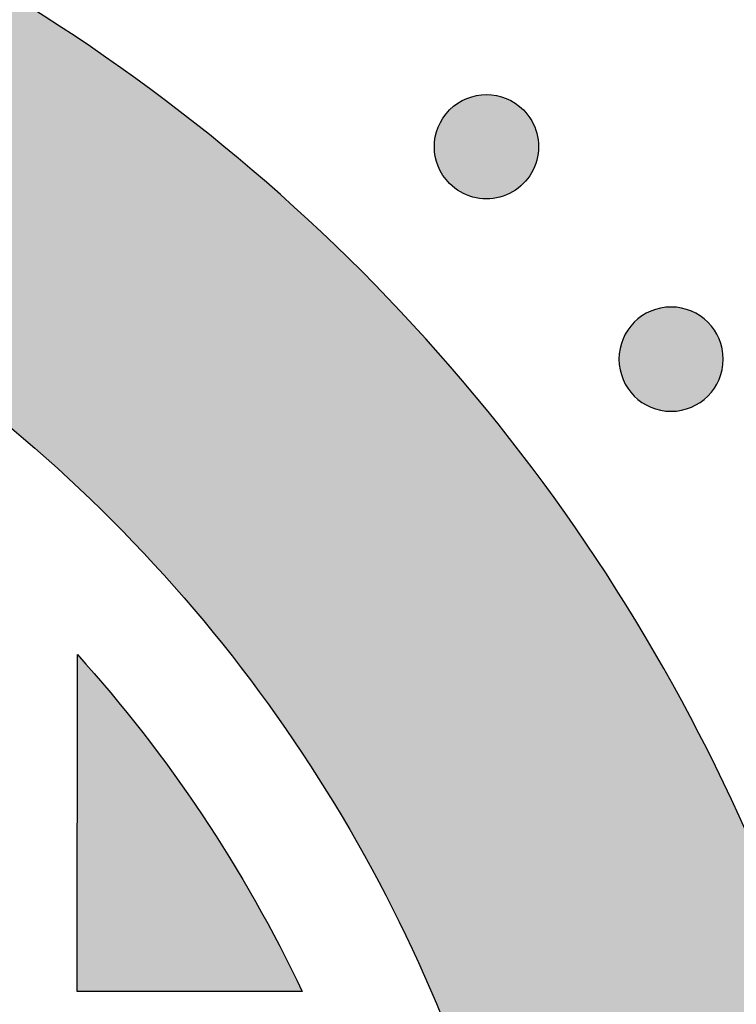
# Model space of a CAD drawing. Header units: millimetres. Extents: x -3873 to -97, y 912 to 4165.
# Tile 337 of 725: x -3179 to -3155, y 1594 to 1627. Entities that reach past the tile are written whole.
import ezdxf

# ---------------------------------------------------------------- set-up
doc = ezdxf.new("R2010")
doc.units = ezdxf.units.MM
doc.layers.add('pattern', color=7, linetype='Continuous', true_color=0x000000)

msp = doc.modelspace()

# ---------------------------------------------------------------- hatches: boundary and pattern name
at = {"layer": 'pattern'}
for points in [[(-3255.521, 1629.604), (-3261.289, 1614.584), (-3247.057, 1620.137), (-3244.548, 1621.069), (-3242.001, 1621.923), (-3239.418, 1622.695), (-3236.805, 1623.385), (-3234.165, 1623.99), (-3231.503, 1624.51), (-3228.821, 1624.942), (-3226.126, 1625.285), (-3223.421, 1625.54), (-3220.71, 1625.706), (-3217.998, 1625.783), (-3215.29, 1625.771), (-3212.589, 1625.67), (-3209.9, 1625.482), (-3207.228, 1625.207), (-3204.575, 1624.847), (-3203.581, 1624.685), (-3202.588, 1624.504), (-3201.595, 1624.303), (-3200.604, 1624.081), (-3199.615, 1623.84), (-3198.63, 1623.578), (-3197.647, 1623.297), (-3196.669, 1622.995), (-3195.695, 1622.674), (-3194.726, 1622.332), (-3193.764, 1621.971), (-3192.807, 1621.591), (-3191.858, 1621.191), (-3190.917, 1620.772), (-3189.983, 1620.334), (-3189.059, 1619.877), (-3188.143, 1619.402), (-3187.238, 1618.909), (-3186.343, 1618.398), (-3185.459, 1617.87), (-3184.586, 1617.324), (-3183.725, 1616.762), (-3182.877, 1616.183), (-3182.042, 1615.588), (-3181.219, 1614.978), (-3180.411, 1614.353), (-3179.617, 1613.713), (-3178.837, 1613.059), (-3178.072, 1612.391), (-3177.322, 1611.71), (-3176.588, 1611.017), (-3175.87, 1610.311), (-3175.165, 1609.591), (-3174.473, 1608.856), (-3173.794, 1608.105), (-3173.127, 1607.339), (-3172.475, 1606.558), (-3171.836, 1605.762), (-3171.213, 1604.952), (-3170.604, 1604.129), (-3170.011, 1603.292), (-3169.434, 1602.443), (-3168.873, 1601.581), (-3168.329, 1600.708), (-3167.802, 1599.823), (-3167.293, 1598.927), (-3166.802, 1598.02), (-3166.328, 1597.104), (-3165.874, 1596.178), (-3165.437, 1595.244), (-3165.02, 1594.302), (-3164.622, 1593.352), (-3164.243, 1592.395), (-3163.884, 1591.432), (-3163.545, 1590.462), (-3163.225, 1589.488), (-3162.925, 1588.509), (-3162.646, 1587.526), (-3162.386, 1586.54), (-3162.147, 1585.55), (-3161.927, 1584.559), (-3161.728, 1583.566), (-3161.548, 1582.572), (-3161.389, 1581.578), (-3161.034, 1578.925), (-3160.764, 1576.252), (-3160.581, 1573.562), (-3160.485, 1570.861), (-3160.478, 1568.153), (-3160.56, 1565.441), (-3160.731, 1562.731), (-3160.991, 1560.026), (-3161.34, 1557.331), (-3161.777, 1554.651), (-3162.301, 1551.989), (-3162.912, 1549.351), (-3163.607, 1546.739), (-3164.384, 1544.158), (-3165.243, 1541.612), (-3166.18, 1539.105), (-3171.759, 1524.883), (-3156.729, 1530.623), (-3156.062, 1532.149), (-3155.421, 1533.69), (-3154.805, 1535.246), (-3154.216, 1536.816), (-3153.654, 1538.399), (-3153.118, 1539.994), (-3152.611, 1541.601), (-3152.132, 1543.219), (-3151.681, 1544.848), (-3151.259, 1546.486), (-3150.865, 1548.134), (-3150.501, 1549.789), (-3150.167, 1551.452), (-3149.862, 1553.121), (-3149.587, 1554.796), (-3149.342, 1556.475), (-3149.127, 1558.159), (-3148.943, 1559.847), (-3148.789, 1561.536), (-3148.665, 1563.228), (-3148.571, 1564.92), (-3148.508, 1566.612), (-3148.476, 1568.304), (-3148.473, 1569.994), (-3148.501, 1571.681), (-3148.558, 1573.366), (-3148.646, 1575.046), (-3148.763, 1576.722), (-3148.909, 1578.392), (-3149.085, 1580.056), (-3149.289, 1581.713), (-3149.522, 1583.362), (-3149.719, 1584.588), (-3149.94, 1585.813), (-3150.186, 1587.037), (-3150.456, 1588.26), (-3150.752, 1589.479), (-3151.072, 1590.695), (-3151.417, 1591.907), (-3151.786, 1593.115), (-3152.18, 1594.316), (-3152.599, 1595.511), (-3153.042, 1596.699), (-3153.509, 1597.879), (-3153.999, 1599.05), (-3154.514, 1600.212), (-3155.052, 1601.364), (-3155.612, 1602.505), (-3156.196, 1603.634), (-3156.802, 1604.752), (-3157.43, 1605.856), (-3158.079, 1606.948), (-3158.75, 1608.025), (-3159.441, 1609.088), (-3160.153, 1610.135), (-3160.884, 1611.166), (-3161.635, 1612.181), (-3162.404, 1613.18), (-3163.191, 1614.16), (-3163.995, 1615.123), (-3164.817, 1616.068), (-3165.655, 1616.994), (-3166.508, 1617.901), (-3167.376, 1618.788), (-3168.262, 1619.658), (-3169.167, 1620.513), (-3170.092, 1621.353), (-3171.035, 1622.176), (-3171.996, 1622.983), (-3172.976, 1623.772), (-3173.972, 1624.543), (-3174.986, 1625.295), (-3176.016, 1626.028), (-3177.062, 1626.742), (-3178.123, 1627.435), (-3179.199, 1628.108), (-3180.289, 1628.759), (-3181.393, 1629.389), (-3182.509, 1629.997), (-3183.637, 1630.583), (-3184.777, 1631.146), (-3185.928, 1631.686), (-3187.089, 1632.203), (-3188.26, 1632.696), (-3189.439, 1633.165), (-3190.625, 1633.61), (-3191.82, 1634.031), (-3193.02, 1634.427), (-3194.227, 1634.799), (-3195.438, 1635.146), (-3196.654, 1635.469), (-3197.873, 1635.766), (-3199.094, 1636.039), (-3200.318, 1636.287), (-3201.543, 1636.511), (-3202.769, 1636.71), (-3204.417, 1636.946), (-3206.074, 1637.154), (-3207.737, 1637.333), (-3209.407, 1637.482), (-3211.083, 1637.602), (-3212.763, 1637.693), (-3214.447, 1637.754), (-3216.135, 1637.785), (-3217.825, 1637.785), (-3219.516, 1637.756), (-3221.209, 1637.696), (-3222.901, 1637.606), (-3224.593, 1637.485), (-3226.283, 1637.334), (-3227.97, 1637.153), (-3229.655, 1636.941), (-3231.335, 1636.7), (-3233.01, 1636.428), (-3234.68, 1636.126), (-3236.343, 1635.795), (-3237.999, 1635.434), (-3239.647, 1635.044), (-3241.286, 1634.625), (-3242.916, 1634.177), (-3244.535, 1633.701), (-3246.143, 1633.196), (-3247.74, 1632.664), (-3249.324, 1632.105), (-3250.894, 1631.519), (-3252.451, 1630.906), (-3253.994, 1630.268)], [(-3164.385, 1621.774), (-3164.413, 1621.802), (-3164.44, 1621.831), (-3164.467, 1621.861), (-3164.493, 1621.891), (-3164.518, 1621.923), (-3164.544, 1621.956), (-3164.568, 1621.989), (-3164.592, 1622.023), (-3164.616, 1622.058), (-3164.638, 1622.094), (-3164.66, 1622.13), (-3164.682, 1622.167), (-3164.702, 1622.205), (-3164.722, 1622.244), (-3164.74, 1622.284), (-3164.758, 1622.324), (-3164.775, 1622.364), (-3164.791, 1622.406), (-3164.806, 1622.448), (-3164.821, 1622.49), (-3164.834, 1622.533), (-3164.846, 1622.577), (-3164.856, 1622.621), (-3164.866, 1622.665), (-3164.875, 1622.71), (-3164.883, 1622.754), (-3164.889, 1622.8), (-3164.894, 1622.845), (-3164.898, 1622.891), (-3164.901, 1622.937), (-3164.903, 1622.982), (-3164.904, 1623.028), (-3164.903, 1623.074), (-3164.901, 1623.12), (-3164.898, 1623.166), (-3164.894, 1623.212), (-3164.889, 1623.257), (-3164.882, 1623.302), (-3164.874, 1623.347), (-3164.866, 1623.392), (-3164.856, 1623.436), (-3164.845, 1623.48), (-3164.833, 1623.523), (-3164.819, 1623.566), (-3164.805, 1623.609), (-3164.79, 1623.651), (-3164.774, 1623.692), (-3164.757, 1623.733), (-3164.739, 1623.773), (-3164.72, 1623.812), (-3164.7, 1623.851), (-3164.68, 1623.889), (-3164.659, 1623.926), (-3164.637, 1623.963), (-3164.614, 1623.998), (-3164.59, 1624.033), (-3164.566, 1624.067), (-3164.542, 1624.1), (-3164.516, 1624.133), (-3164.491, 1624.164), (-3164.464, 1624.195), (-3164.438, 1624.225), (-3164.41, 1624.254), (-3164.383, 1624.282), (-3164.355, 1624.31), (-3164.326, 1624.337), (-3164.296, 1624.363), (-3164.265, 1624.39), (-3164.233, 1624.415), (-3164.201, 1624.441), (-3164.168, 1624.465), (-3164.133, 1624.489), (-3164.099, 1624.513), (-3164.063, 1624.535), (-3164.026, 1624.557), (-3163.989, 1624.578), (-3163.951, 1624.599), (-3163.912, 1624.619), (-3163.873, 1624.637), (-3163.833, 1624.655), (-3163.792, 1624.672), (-3163.751, 1624.688), (-3163.709, 1624.703), (-3163.666, 1624.717), (-3163.623, 1624.73), (-3163.58, 1624.742), (-3163.536, 1624.753), (-3163.492, 1624.763), (-3163.447, 1624.772), (-3163.402, 1624.779), (-3163.357, 1624.786), (-3163.311, 1624.791), (-3163.266, 1624.795), (-3163.22, 1624.798), (-3163.174, 1624.8), (-3163.128, 1624.8), (-3163.082, 1624.8), (-3163.036, 1624.798), (-3162.991, 1624.795), (-3162.945, 1624.791), (-3162.899, 1624.785), (-3162.854, 1624.779), (-3162.809, 1624.771), (-3162.765, 1624.762), (-3162.72, 1624.753), (-3162.677, 1624.742), (-3162.633, 1624.729), (-3162.59, 1624.716), (-3162.548, 1624.702), (-3162.506, 1624.687), (-3162.464, 1624.671), (-3162.424, 1624.654), (-3162.384, 1624.636), (-3162.344, 1624.617), (-3162.306, 1624.597), (-3162.268, 1624.577), (-3162.23, 1624.555), (-3162.194, 1624.533), (-3162.158, 1624.511), (-3162.123, 1624.487), (-3162.089, 1624.463), (-3162.056, 1624.438), (-3162.024, 1624.413), (-3161.992, 1624.387), (-3161.961, 1624.361), (-3161.931, 1624.334), (-3161.902, 1624.307), (-3161.874, 1624.28), (-3161.847, 1624.252), (-3161.82, 1624.223), (-3161.793, 1624.193), (-3161.767, 1624.162), (-3161.741, 1624.13), (-3161.716, 1624.098), (-3161.691, 1624.064), (-3161.667, 1624.03), (-3161.644, 1623.995), (-3161.621, 1623.96), (-3161.599, 1623.923), (-3161.578, 1623.886), (-3161.558, 1623.848), (-3161.538, 1623.809), (-3161.519, 1623.77), (-3161.501, 1623.73), (-3161.484, 1623.689), (-3161.468, 1623.648), (-3161.453, 1623.606), (-3161.439, 1623.563), (-3161.426, 1623.52), (-3161.414, 1623.477), (-3161.403, 1623.433), (-3161.393, 1623.388), (-3161.385, 1623.344), (-3161.377, 1623.299), (-3161.371, 1623.254), (-3161.365, 1623.208), (-3161.361, 1623.163), (-3161.358, 1623.117), (-3161.357, 1623.071), (-3161.356, 1623.025), (-3161.357, 1622.979), (-3161.358, 1622.933), (-3161.362, 1622.887), (-3161.366, 1622.842), (-3161.371, 1622.796), (-3161.378, 1622.751), (-3161.385, 1622.706), (-3161.394, 1622.662), (-3161.404, 1622.617), (-3161.415, 1622.573), (-3161.427, 1622.53), (-3161.44, 1622.487), (-3161.454, 1622.445), (-3161.469, 1622.403), (-3161.486, 1622.361), (-3161.503, 1622.321), (-3161.521, 1622.281), (-3161.539, 1622.241), (-3161.559, 1622.202), (-3161.58, 1622.164), (-3161.601, 1622.127), (-3161.623, 1622.091), (-3161.646, 1622.055), (-3161.669, 1622.02), (-3161.693, 1621.986), (-3161.718, 1621.953), (-3161.743, 1621.92), (-3161.769, 1621.889), (-3161.795, 1621.858), (-3161.822, 1621.828), (-3161.849, 1621.799), (-3161.877, 1621.771), (-3161.905, 1621.744), (-3161.934, 1621.717), (-3161.964, 1621.69), (-3161.995, 1621.664), (-3162.026, 1621.638), (-3162.059, 1621.613), (-3162.092, 1621.588), (-3162.126, 1621.564), (-3162.161, 1621.541), (-3162.197, 1621.518), (-3162.233, 1621.496), (-3162.271, 1621.475), (-3162.309, 1621.454), (-3162.347, 1621.435), (-3162.387, 1621.416), (-3162.427, 1621.398), (-3162.468, 1621.381), (-3162.509, 1621.365), (-3162.551, 1621.35), (-3162.593, 1621.336), (-3162.636, 1621.323), (-3162.68, 1621.311), (-3162.724, 1621.3), (-3162.768, 1621.29), (-3162.813, 1621.281), (-3162.858, 1621.274), (-3162.903, 1621.267), (-3162.948, 1621.262), (-3162.994, 1621.258), (-3163.04, 1621.255), (-3163.086, 1621.253), (-3163.131, 1621.253), (-3163.177, 1621.254), (-3163.223, 1621.255), (-3163.269, 1621.258), (-3163.315, 1621.263), (-3163.36, 1621.268), (-3163.405, 1621.274), (-3163.45, 1621.282), (-3163.495, 1621.291), (-3163.539, 1621.301), (-3163.583, 1621.312), (-3163.627, 1621.324), (-3163.669, 1621.337), (-3163.712, 1621.351), (-3163.754, 1621.366), (-3163.795, 1621.382), (-3163.836, 1621.399), (-3163.876, 1621.417), (-3163.915, 1621.436), (-3163.954, 1621.456), (-3163.992, 1621.477), (-3164.029, 1621.498), (-3164.066, 1621.52), (-3164.101, 1621.543), (-3164.136, 1621.566), (-3164.17, 1621.59), (-3164.204, 1621.615), (-3164.236, 1621.64), (-3164.268, 1621.666), (-3164.298, 1621.692), (-3164.328, 1621.719), (-3164.357, 1621.746)], [(-3158.1, 1617.054), (-3158.072, 1617.081), (-3158.043, 1617.108), (-3158.013, 1617.135), (-3157.982, 1617.161), (-3157.951, 1617.187), (-3157.918, 1617.212), (-3157.885, 1617.237), (-3157.851, 1617.261), (-3157.816, 1617.284), (-3157.78, 1617.307), (-3157.744, 1617.329), (-3157.706, 1617.35), (-3157.668, 1617.37), (-3157.63, 1617.39), (-3157.59, 1617.409), (-3157.55, 1617.427), (-3157.509, 1617.444), (-3157.468, 1617.46), (-3157.426, 1617.475), (-3157.384, 1617.489), (-3157.341, 1617.502), (-3157.297, 1617.514), (-3157.253, 1617.525), (-3157.209, 1617.535), (-3157.164, 1617.544), (-3157.119, 1617.551), (-3157.074, 1617.558), (-3157.028, 1617.563), (-3156.983, 1617.567), (-3156.937, 1617.57), (-3156.891, 1617.572), (-3156.845, 1617.572), (-3156.799, 1617.571), (-3156.753, 1617.57), (-3156.708, 1617.567), (-3156.662, 1617.562), (-3156.617, 1617.557), (-3156.571, 1617.551), (-3156.526, 1617.543), (-3156.482, 1617.534), (-3156.437, 1617.524), (-3156.394, 1617.513), (-3156.35, 1617.501), (-3156.307, 1617.488), (-3156.265, 1617.474), (-3156.223, 1617.459), (-3156.181, 1617.443), (-3156.141, 1617.425), (-3156.101, 1617.407), (-3156.061, 1617.389), (-3156.022, 1617.369), (-3155.984, 1617.348), (-3155.947, 1617.327), (-3155.911, 1617.305), (-3155.875, 1617.282), (-3155.84, 1617.259), (-3155.806, 1617.235), (-3155.773, 1617.21), (-3155.74, 1617.185), (-3155.709, 1617.159), (-3155.678, 1617.133), (-3155.648, 1617.106), (-3155.619, 1617.079), (-3155.591, 1617.051), (-3155.564, 1617.023), (-3155.536, 1616.994), (-3155.51, 1616.964), (-3155.484, 1616.933), (-3155.458, 1616.902), (-3155.433, 1616.869), (-3155.408, 1616.836), (-3155.384, 1616.802), (-3155.361, 1616.767), (-3155.338, 1616.731), (-3155.316, 1616.695), (-3155.295, 1616.657), (-3155.274, 1616.619), (-3155.255, 1616.581), (-3155.236, 1616.541), (-3155.218, 1616.501), (-3155.201, 1616.46), (-3155.185, 1616.419), (-3155.17, 1616.377), (-3155.156, 1616.334), (-3155.143, 1616.291), (-3155.131, 1616.248), (-3155.12, 1616.204), (-3155.11, 1616.16), (-3155.101, 1616.115), (-3155.094, 1616.07), (-3155.087, 1616.025), (-3155.082, 1615.979), (-3155.078, 1615.934), (-3155.075, 1615.888), (-3155.073, 1615.842), (-3155.073, 1615.796), (-3155.073, 1615.75), (-3155.075, 1615.704), (-3155.078, 1615.659), (-3155.082, 1615.613), (-3155.088, 1615.567), (-3155.094, 1615.522), (-3155.102, 1615.477), (-3155.111, 1615.433), (-3155.121, 1615.388), (-3155.132, 1615.344), (-3155.144, 1615.301), (-3155.157, 1615.258), (-3155.171, 1615.216), (-3155.186, 1615.174), (-3155.202, 1615.132), (-3155.219, 1615.092), (-3155.237, 1615.051), (-3155.256, 1615.012), (-3155.276, 1614.973), (-3155.296, 1614.935), (-3155.318, 1614.898), (-3155.34, 1614.862), (-3155.362, 1614.826), (-3155.386, 1614.791), (-3155.41, 1614.757), (-3155.435, 1614.724), (-3155.46, 1614.691), (-3155.486, 1614.66), (-3155.512, 1614.629), (-3155.539, 1614.599), (-3155.566, 1614.57), (-3155.593, 1614.542), (-3155.622, 1614.514), (-3155.651, 1614.487), (-3155.681, 1614.461), (-3155.711, 1614.434), (-3155.743, 1614.409), (-3155.775, 1614.384), (-3155.809, 1614.359), (-3155.843, 1614.335), (-3155.878, 1614.311), (-3155.914, 1614.289), (-3155.95, 1614.267), (-3155.987, 1614.246), (-3156.025, 1614.225), (-3156.064, 1614.205), (-3156.104, 1614.187), (-3156.144, 1614.169), (-3156.185, 1614.152), (-3156.226, 1614.136), (-3156.268, 1614.121), (-3156.31, 1614.107), (-3156.353, 1614.094), (-3156.397, 1614.082), (-3156.441, 1614.071), (-3156.485, 1614.061), (-3156.53, 1614.052), (-3156.575, 1614.045), (-3156.62, 1614.038), (-3156.665, 1614.033), (-3156.711, 1614.029), (-3156.757, 1614.026), (-3156.803, 1614.024), (-3156.849, 1614.023), (-3156.895, 1614.024), (-3156.94, 1614.026), (-3156.986, 1614.029), (-3157.032, 1614.033), (-3157.077, 1614.039), (-3157.123, 1614.045), (-3157.167, 1614.053), (-3157.212, 1614.061), (-3157.256, 1614.071), (-3157.3, 1614.082), (-3157.344, 1614.094), (-3157.387, 1614.108), (-3157.429, 1614.122), (-3157.471, 1614.137), (-3157.512, 1614.153), (-3157.553, 1614.17), (-3157.593, 1614.188), (-3157.633, 1614.207), (-3157.671, 1614.227), (-3157.709, 1614.247), (-3157.747, 1614.269), (-3157.783, 1614.291), (-3157.819, 1614.313), (-3157.854, 1614.337), (-3157.888, 1614.361), (-3157.921, 1614.386), (-3157.953, 1614.411), (-3157.985, 1614.437), (-3158.016, 1614.463), (-3158.046, 1614.49), (-3158.075, 1614.517), (-3158.103, 1614.544), (-3158.13, 1614.573), (-3158.157, 1614.602), (-3158.184, 1614.632), (-3158.21, 1614.662), (-3158.236, 1614.694), (-3158.261, 1614.726), (-3158.286, 1614.76), (-3158.31, 1614.794), (-3158.333, 1614.829), (-3158.356, 1614.864), (-3158.378, 1614.901), (-3158.399, 1614.938), (-3158.42, 1614.976), (-3158.439, 1615.015), (-3158.458, 1615.055), (-3158.476, 1615.095), (-3158.493, 1615.135), (-3158.509, 1615.177), (-3158.524, 1615.219), (-3158.538, 1615.261), (-3158.551, 1615.304), (-3158.563, 1615.348), (-3158.574, 1615.392), (-3158.584, 1615.436), (-3158.593, 1615.481), (-3158.6, 1615.526), (-3158.607, 1615.571), (-3158.612, 1615.616), (-3158.616, 1615.662), (-3158.619, 1615.708), (-3158.621, 1615.754), (-3158.621, 1615.799), (-3158.621, 1615.845), (-3158.619, 1615.891), (-3158.616, 1615.937), (-3158.612, 1615.983), (-3158.606, 1616.028), (-3158.6, 1616.073), (-3158.592, 1616.118), (-3158.583, 1616.163), (-3158.573, 1616.207), (-3158.562, 1616.251), (-3158.55, 1616.295), (-3158.537, 1616.338), (-3158.523, 1616.38), (-3158.508, 1616.422), (-3158.492, 1616.463), (-3158.475, 1616.504), (-3158.457, 1616.544), (-3158.438, 1616.584), (-3158.418, 1616.622), (-3158.398, 1616.66), (-3158.376, 1616.697), (-3158.354, 1616.734), (-3158.331, 1616.77), (-3158.308, 1616.805), (-3158.284, 1616.839), (-3158.259, 1616.872), (-3158.234, 1616.904), (-3158.208, 1616.936), (-3158.182, 1616.967), (-3158.155, 1616.996), (-3158.128, 1617.025)], [(-3177.052, 1605.747), (-3176.48, 1605.102), (-3175.919, 1604.445), (-3175.37, 1603.777), (-3174.832, 1603.099), (-3174.307, 1602.411), (-3173.794, 1601.713), (-3173.293, 1601.006), (-3172.806, 1600.29), (-3172.331, 1599.564), (-3171.87, 1598.831), (-3171.423, 1598.089), (-3170.989, 1597.34), (-3170.57, 1596.583), (-3170.164, 1595.82), (-3169.773, 1595.05), (-3169.397, 1594.274), (-3177.063, 1594.281)]]:
    msp.add_hatch(color=256, dxfattribs=at).paths.add_polyline_path(points, flags=0)

# ---------------------------------------------------------------- linework, layer by layer
msp.add_lwpolyline([(-3169.397, 1594.274), (-3177.063, 1594.281), (-3177.052, 1605.747)], dxfattribs=at)
at = {"layer": 'pattern', "extrusion": (0, 0, -1)}
msp.add_circle((3156.847, 1615.798), 1.774, dxfattribs=at)
at = {"layer": 'pattern'}
for start, end in [(44.9454, 81.3413), (8.54949, 44.9454)]:
    msp.add_arc((-3212.331, 1573.919), 63.514, start, end, dxfattribs=at)
at = {"layer": 'pattern', "extrusion": (0, 0, -1)}
for centre, radius, start, end in [((3212.331, 1573.919), 51.514, 98.6587, 135.0546), ((3163.13, 1623.027), 1.774, 315.0546, 135.0546), ((3163.13, 1623.027), 1.774, 135.0546, 315.0546), ((3212.331, 1573.919), 51.514, 135.0546, 171.4505), ((3212.331, 1573.919), 47.514, 137.9441, 154.6352)]:
    msp.add_arc(centre, radius, start, end, dxfattribs=at)

doc.saveas('drawing.dxf')
